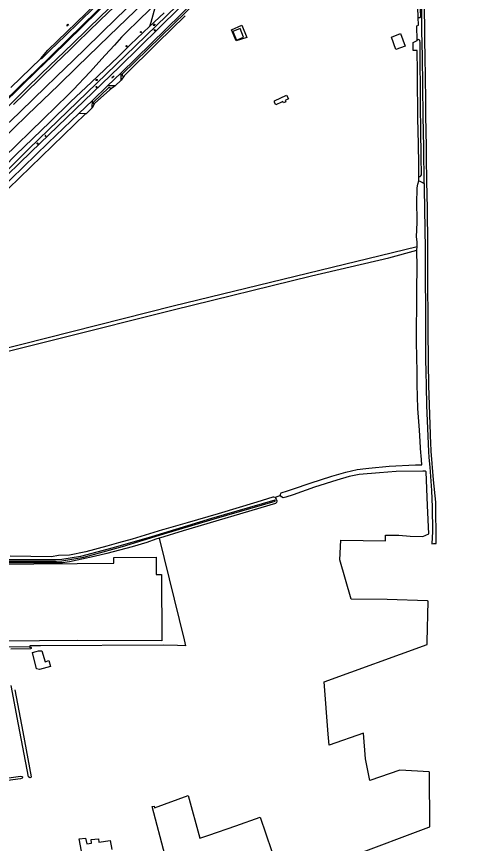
# Model space of a CAD drawing. Extents: x 137999 to 141000, y 397500 to 400501.
# Drawn here: x 138683 to 139026, y 398604 to 399236 of the extents above; entities that cross this region are included whole.
import ezdxf

# ---------------------------------------------------------------- set-up
doc = ezdxf.new("R2010")
doc.units = 0
for name, color, linetype in [('gg-afsc-muur', 7, 'Continuous'), ('gg-bbg-overig bouwwerk', 7, 'Continuous'), ('gg-knt-bronhoudergrens', 7, 'Continuous'), ('gg-knt-verharding', 7, 'Continuous'), ('gg-kntw-bovenkant insteek waterloop', 7, 'Continuous'), ('gg-kwrk-keermuur', 7, 'Continuous'), ('gt-symb-boom', 7, 'Continuous'), ('gt-symb-brandkraan', 7, 'Continuous'), ('gt-symb-gesloten verharding', 7, 'Continuous'), ('gt-symb-groenvak', 7, 'Continuous'), ('gt-symb-lichtmast', 7, 'Continuous'), ('gt-symb-waterafsluiter', 7, 'Continuous'), ('gt-symb-watersymbool', 7, 'Continuous'), ('gx-grn-maaiveld', 7, 'Continuous')]:
    doc.layers.add(name, color=color, linetype=linetype)

# ---------------------------------------------------------------- blocks, each defined once
blk = doc.blocks.new('gt0-BOOM')
at = {"layer": 'gt-symb-boom'}
for radius in [0.4, 0.2]:
    blk.add_circle((0, 0), radius, dxfattribs=at)
blk = doc.blocks.new('gt0-LMAST')
at = {"layer": 'gt-symb-lichtmast'}
for p, q in [((-0.18, 0.17), (-0.45, 0.44)), ((0, 0.25), (0, 0.62)), ((0.17, 0.17), (0.44, 0.44)), ((-0.25, 0), (-0.63, 0)), ((-0.18, -0.18), (-0.45, -0.45)), ((0, -0.25), (0, -0.63)), ((0.44, -0.45), (0.17, -0.18)), ((0.25, 0), (0.62, 0))]:
    blk.add_line(p, q, dxfattribs=at)
blk.add_circle((0, 0), 0.25, dxfattribs=at)
blk = doc.blocks.new('gt0-WA')
at = {"layer": 'gt-symb-watersymbool'}
for centre, start, end in [((-0.32, 0.02), 28.07249, 151.92751), ((0.43, 0.42), 208.07248, 331.92751), ((-0.32, -0.43), 28.07249, 151.92751), ((0.43, -0.03), 208.07248, 331.92751)]:
    blk.add_arc(centre, 0.425, start, end, dxfattribs=at)
blk = doc.blocks.new('gt0-BR')
at = {"layer": 'gt-symb-brandkraan'}
for centre, radius, start, end in [((-0.24, 0), 0.206, 107.56694, 252.43307), ((0.6, -2.66), 3, 106.89205, 107.56694), ((0, -0.69), 0.938, 73.10799, 106.89205), ((-0.6, -2.66), 3, 72.43309, 73.10799), ((0.24, 0), 0.206, 287.56695, 72.43309), ((0.6, 2.66), 3, 252.43307, 253.10797), ((0, 0.69), 0.938, 253.10797, 286.89206), ((-0.6, 2.66), 3, 286.89206, 287.56695)]:
    blk.add_arc(centre, radius, start, end, dxfattribs=at)
blk = doc.blocks.new('gt0-WAFSL')
at = {"layer": 'gt-symb-waterafsluiter'}
for p, q in [((-0.5, -0.33), (0, 0.67)), ((0, 0.67), (0.5, -0.33)), ((0.5, -0.33), (-0.5, -0.33))]:
    blk.add_line(p, q, dxfattribs=at)
blk = doc.blocks.new('gt0-GRVAK')
at = {"layer": 'gt-symb-groenvak'}
for p, q in [((-0.11, 0.19), (-0.23, 0.24)), ((-0.18, 0.15), (0.09, 0.15)), ((-0.09, 0.21), (-0.16, 0.32)), ((-0.05, 0.21), (-0.05, 0.39)), ((0, 0.21), (0.06, 0.32)), ((0.02, 0.19), (0.13, 0.24)), ((0.26, -0.05), (0.2, 0.06)), ((0.31, -0.05), (0.31, 0.13)), ((0.35, -0.05), (0.41, 0.06)), ((-0.24, -0.23), (-0.36, -0.18)), ((-0.32, -0.26), (-0.05, -0.26)), ((-0.23, -0.21), (-0.29, -0.09)), ((-0.18, -0.2), (-0.18, -0.02)), ((-0.14, -0.21), (-0.07, -0.09)), ((-0.12, -0.23), (0, -0.18)), ((0.24, -0.07), (0.12, -0.02)), ((0.17, -0.11), (0.44, -0.11)), ((0.37, -0.07), (0.49, -0.02))]:
    blk.add_line(p, q, dxfattribs=at)
blk = doc.blocks.new('gt0-GESVH1')
at = {"layer": 'gt-symb-gesloten verharding'}
for p, q in [((-0.99, -0.26), (0.01, 0.24)), ((0.01, -0.26), (-0.99, 0.24)), ((0.01, 0.24), (1.01, -0.26)), ((1.01, 0.24), (0.01, -0.26))]:
    blk.add_line(p, q, dxfattribs=at)

msp = doc.modelspace()

# ---------------------------------------------------------------- linework, layer by layer
at = {"layer": 'gg-afsc-muur'}
msp.add_line((138678.92, 399181.56), (138701.82, 399203.87), dxfattribs=at)
at = {"layer": 'gg-bbg-overig bouwwerk'}
msp.add_lwpolyline([(138856.93, 399220.28), (138854.21, 399226.89), (138848.67, 399224.6), (138851.4, 399217.99), (138853.18, 399218.73), (138856.93, 399220.28)], dxfattribs=at)
at = {"layer": 'gg-knt-bronhoudergrens'}
for p, q in [((138701.83, 399203.89), (138707.15, 399210.31)), ((138701.82, 399203.87), (138701.83, 399203.89))]:
    msp.add_line(p, q, dxfattribs=at)
at = {"layer": 'gg-knt-verharding'}
msp.add_lwpolyline([(138571.8, 399000), (138584.07, 399016.51), (138612.13, 399049.83), (138640.56, 399080.38), (138666.74, 399106.01), (138694.44, 399132.57), (138762.01, 399197.52), (138807.68, 399242.38), (138884.6, 399318.08), (138886.05, 399319.54)], dxfattribs=at)
at = {"layer": 'gg-kntw-bovenkant insteek waterloop'}
msp.add_lwpolyline([(138569.06, 399000), (138599.49, 399037.92), (138630.55, 399072.31), (138666.53, 399109.13), (138692.73, 399135.04), (138766.57, 399206.06), (138805.76, 399244.25), (138841.1, 399278.43), (138881.4, 399317.3), (138882.07, 399318.34)], dxfattribs=at)
at = {"layer": 'gg-kwrk-keermuur'}
msp.add_line((138678.92, 399181.56), (138701.82, 399203.87), dxfattribs=at)
at = {"layer": 'gx-grn-maaiveld'}
for p, q in [((138990.49, 399235.4), (138989.05, 399271.45)), ((138763.18, 399192.79), (138820.45, 399249.08)), ((138784.97, 399228.31), (138796.03, 399238.84)), ((138763.18, 399192.79), (138752.82, 399182.93)), ((138763.24, 399187.41), (138763.18, 399192.79)), ((138765.42, 399190.48), (138763.24, 399187.41)), ((138752.82, 399182.93), (138741.22, 399171.82)), ((138753.53, 399181.49), (138742.02, 399170.45)), ((138758.53, 399182.83), (138752.82, 399182.93)), ((138758.53, 399182.83), (138754.85, 399180.22)), ((138763.24, 399187.41), (138758.53, 399182.83)), ((138754.52, 399179.98), (138742.87, 399169.53)), ((138730.8, 399161.76), (138741.22, 399171.82)), ((138741.08, 399166.08), (138741.22, 399171.82)), ((138742.87, 399169.53), (138741.08, 399166.08)), ((138735.88, 399161.6), (138659.92, 399088)), ((138735.88, 399161.6), (138730.8, 399161.76)), ((138990.97, 399110.32), (138991.02, 399113.7)), ((138989.44, 399057.29), (138989.71, 399060.11)), ((138885.17, 398869.67), (138881.05, 398868.2)), ((138693.21, 398753.7), (138489.78, 398754.41))]:
    msp.add_line(p, q, dxfattribs=at)
for points in [[(138994.95, 399108.26), (138994.71, 399135.77), (138994.21, 399159.75), (138993.79, 399205.52), (138993.37, 399224.78), (138993.16, 399242.55), (138992.59, 399268.22), (138991.96, 399287.27), (138990.9, 399335.44), (138990.2, 399353), (138989.99, 399361.18), (138990.41, 399365.06), (138991.76, 399370.61), (138993.18, 399374.21), (138995.01, 399377.88), (138998.96, 399385.07), (139007.77, 399398.4), (139018.26, 399412.81), (139022.06, 399418.49), (139025.89, 399425.22)], [(138990.49, 399235.4), (138990.51, 399235.39), (138990.96, 399235.28), (138991.91, 399235.28), (138992.32, 399235.55), (138992.6, 399236.24), (138992.32, 399241.15), (138991.78, 399257.67), (138990.82, 399275.14), (138989.85, 399296.75), (138988.35, 399332.86)], [(138763.86, 399258.76), (138757.1, 399252.18), (138744.99, 399240.36), (138733.25, 399228.91), (138722.42, 399218.36), (138709.95, 399206.19), (138698.33, 399194.85), (138686.32, 399183.14), (138671.49, 399168.71), (138664.52, 399163.06), (138657.05, 399157.55)], [(138764.45, 399258.41), (138757.56, 399251.7), (138745.46, 399239.9), (138733.73, 399228.4), (138710.44, 399205.69), (138698.76, 399194.36), (138686.8, 399182.65), (138671.97, 399168.24), (138664.93, 399162.51), (138657.49, 399157)], [(138659.77, 399155.09), (138673.16, 399164.09), (138675.41, 399166), (138690.35, 399180.57), (138702.07, 399192.01), (138726.21, 399215.44), (138747.84, 399236.61), (138761.84, 399250.12), (138768.31, 399256.42)], [(138666.44, 399144.15), (138675.36, 399152.88), (138685.11, 399162.29), (138697.02, 399173.84), (138704.59, 399181.28), (138714.01, 399190.41), (138726.38, 399202.33), (138736.1, 399211.81), (138747.46, 399222.75), (138760.29, 399235.26), (138775.8, 399250.27), (138777.29, 399251.74)], [(138750.57, 399253.39), (138750.64, 399252.55), (138707.15, 399210.31)], [(138782.72, 399248.98), (138780.45, 399246.78), (138754.03, 399221.18), (138729.59, 399197.44), (138715.3, 399183.49), (138703.21, 399172.02), (138691.93, 399161.06), (138680.32, 399149.78), (138667.89, 399137.77), (138653.22, 399123.39), (138641.49, 399111.83), (138629.42, 399099.73), (138619, 399089.09), (138608.45, 399078.21), (138595.11, 399064.19), (138584.24, 399052.51), (138573.94, 399041.33), (138564.83, 399031.26), (138555.63, 399021.02), (138546.98, 399011.39), (138536.29, 398999.15), (138526.38, 398987.5), (138517.55, 398976.85), (138515.33, 398974.12)], [(138789.53, 399245.52), (138778.05, 399234.35), (138766.09, 399222.69), (138763.51, 399220.05), (138758.08, 399214.16), (138751, 399206.36), (138743.9, 399198.41), (138739.7, 399193.9), (138734.64, 399188.44), (138730.81, 399184.49), (138726.69, 399180.22), (138722.6, 399176.1), (138703.72, 399157.61), (138673.36, 399128.03)], [(138750.32, 399250.61), (138742.35, 399242.69), (138720.33, 399221.13), (138709.02, 399210.18), (138702.21, 399203.49), (138701.83, 399203.89)], [(138822.63, 399249.05), (138822.41, 399248.96), (138764.17, 399192.24)], [(138789.53, 399245.52), (138789.67, 399245.45), (138785.84, 399231.51), (138784.97, 399228.31)], [(138757.83, 399243.37), (138747.53, 399233.42), (138737.77, 399223.99), (138730.28, 399216.85), (138724.36, 399211.03), (138712.59, 399199.61), (138701.77, 399189.1), (138689.53, 399177.18), (138680.74, 399168.62)], [(138994.95, 399108.26), (138995.03, 399104.68), (138995.41, 399088.73), (138995.71, 399058.33), (138995.72, 399056.25), (138995.97, 398992.31), (138996.18, 398973.69), (138996.35, 398964.12), (138996.54, 398953.45), (138996.96, 398938.57), (138998.37, 398903.23), (138998.73, 398898.59), (138999.29, 398891.41), (139000.7, 398873.37), (139001.26, 398860.63), (139001.39, 398842.17), (139001.05, 398832.74), (139002.31, 398832.83), (139002.63, 398832.85), (139004.26, 398832.92), (139003.91, 398864.6), (139002.18, 398881.51), (139000.48, 398903.65), (139000.43, 398904.86), (139000.27, 398908.96), (138999.07, 398938.99), (138998.65, 398953.87), (138998.35, 398971.41), (138998.3, 398974.11), (138998.27, 398976.21), (138998.09, 398992.73), (138997.88, 399043.31), (138997.85, 399049.53), (138997.81, 399061.29), (138997.52, 399089.15), (138997.03, 399110.03), (138996.89, 399127.78), (138996.85, 399132.64), (138996.82, 399136.19), (138996.33, 399160.17), (138996.3, 399163.54), (138996.22, 399172.21), (138995.91, 399205.95), (138995.67, 399216.75), (138995.57, 399221.32), (138995.48, 399225.2), (138995.27, 399242.97)], [(138812.27, 399236.56), (138791.09, 399215.73), (138765.42, 399190.48)], [(138989.68, 399217.65), (138989.43, 399228.89), (138990.73, 399229.38), (138990.49, 399235.4)], [(138760.84, 399205.22), (138770.44, 399214.48), (138784.97, 399228.31)], [(138859.37, 399219.88), (138851.17, 399217.4), (138847.71, 399225.72), (138855.59, 399229.4), (138859.37, 399219.88)], [(138980.43, 399213.32), (138973.46, 399210.8), (138970.04, 399220.22), (138976.96, 399222.89), (138980.43, 399213.32)], [(138991.02, 399113.7), (138991.03, 399115.52), (138990.93, 399122.82), (138990.62, 399138.43), (138990.41, 399148.38), (138990.32, 399158.33), (138990.18, 399165.86), (138989.95, 399183.33), (138989.87, 399193.61), (138989.78, 399209.93), (138986.7, 399209.94), (138986.7, 399216.16), (138989.68, 399217.65)], [(138991.02, 399113.7), (138991.21, 399113.68), (138991.34, 399113.66), (138992.08, 399113.69), (138992.57, 399114.09), (138992.89, 399114.89), (138992.87, 399128.64), (138992.38, 399149.72), (138992.22, 399166.75), (138992.14, 399180.68), (138991.87, 399201.06), (138991.95, 399216.12), (138991.69, 399217.66), (138990.94, 399218.32), (138990.15, 399218.16), (138990, 399218.13), (138989.68, 399217.65)], [(138563.93, 398999.16), (138566.36, 399001.99), (138568.83, 399004.91), (138590.2, 399031.73), (138597.25, 399040.05), (138601.66, 399045.12), (138612.41, 399057.05), (138626.74, 399072.88), (138635.18, 399081.84), (138639.93, 399086.79), (138652.44, 399099.34), (138665.21, 399112.5), (138682.74, 399130.2), (138695.72, 399142.58), (138708.72, 399155.24), (138724.56, 399170.64), (138740.53, 399185.68), (138760.84, 399205.22)], [(138886.01, 399170.43), (138881.44, 399168.52), (138880.55, 399170.3), (138880.42, 399171.42), (138889.62, 399175.86), (138891.14, 399173.08), (138888.76, 399171.85), (138889.24, 399170.77), (138887.34, 399169.93), (138886.86, 399170.86), (138886.01, 399170.43)], [(138741.08, 399166.08), (138737.99, 399163.14), (138736.35, 399161.59), (138735.88, 399161.6)], [(138730.8, 399161.76), (138707.48, 399139.48), (138669.29, 399102.77), (138659.87, 399093.52)], [(138989.71, 399060.11), (138989.72, 399063.65), (138989.23, 399067.38), (138989.58, 399078.48), (138989.44, 399095.7), (138989.58, 399101.88), (138989.79, 399104.9), (138990.12, 399107.7), (138990.97, 399110.32)], [(138990.97, 399110.32), (138991.67, 399110.1), (138994.21, 399108.76), (138994.95, 399108.26)], [(138543.94, 398945.98), (138573.48, 398953.97), (138627.83, 398967.89), (138803.03, 399011.67), (138908.84, 399037.73), (138968.12, 399051.52), (138989.44, 399057.29)], [(138545.63, 398950.3), (138571.2, 398955.95), (138803.01, 399014.58), (138989.71, 399060.11)], [(138885.17, 398869.67), (138885.1, 398870.73), (138885.66, 398871.64), (138890.37, 398873.13), (138895.09, 398874.74), (138907.73, 398879.07), (138924.34, 398884.35), (138935.17, 398887.44), (138943.68, 398889.55), (138950.42, 398890.3), (138952.62, 398890.54), (138968.16, 398892.02), (138988.49, 398893), (138993.19, 398893), (138992.77, 398900.46), (138992.56, 398902.01), (138991.57, 398919.67), (138990.1, 398936.13), (138989.74, 398954.49), (138989.74, 398965.61), (138989.32, 398974.19), (138989.11, 398988.54), (138989.46, 399023.5), (138989.6, 399047.84), (138989.53, 399053.61), (138989.44, 399057.29)], [(138940.15, 398594.11), (138998.58, 398615.95), (138999.18, 398616.18), (138999.3, 398616.17), (138999.14, 398657.77), (138998.93, 398658.28), (138976.36, 398659.48), (138953.5, 398651.78), (138950.29, 398668.2), (138948.76, 398687.87), (138922.26, 398678.81), (138921.67, 398687.02), (138918.57, 398727.03), (138997.26, 398755.66), (138997.32, 398757.3), (138997.33, 398757.77), (138998.12, 398788.93), (138998.12, 398788.95), (138997.57, 398789.2), (138966.75, 398790.07), (138939.21, 398790.37), (138930.48, 398820.45), (138931.19, 398835.45), (138965.48, 398834.97), (138965.56, 398839.4), (138975.77, 398839.21), (138984.46, 398838.43), (138994.02, 398838.22), (138998.54, 398840.25), (138997.59, 398862.03), (138996.58, 398887.7), (138996.16, 398888.22), (138994.09, 398888.36), (138973.73, 398888.02), (138960.84, 398886.98), (138945.33, 398885.69), (138937.59, 398884.26), (138928.13, 398881.46), (138911.26, 398875.99), (138894.7, 398870.22), (138889.33, 398868.35), (138887.22, 398867.92), (138885.81, 398868.55), (138885.17, 398869.67)], [(138639.89, 398819.52), (138700.99, 398819.36), (138713.83, 398819.45), (138717.9, 398819.69), (138734.64, 398822.55), (138764.34, 398830.58), (138795.96, 398840.28), (138805.21, 398843.03), (138834.37, 398851.81), (138881.06, 398865.32), (138881.16, 398865.86), (138880.81, 398866), (138832.42, 398852.1), (138786.45, 398838.15), (138756.98, 398829.5), (138732.01, 398822.96), (138717.83, 398820.82), (138712.96, 398820.39), (138701.3, 398820.36), (138648.59, 398820.54)], [(138881.05, 398868.2), (138880.14, 398868.49), (138879.22, 398868.49), (138867.12, 398864.55), (138837.44, 398855.68), (138813.73, 398848.72), (138795.75, 398843.57), (138794.81, 398843.3), (138771.6, 398836.34), (138761.27, 398833.39), (138754.08, 398831.34), (138752.3, 398830.86), (138736.08, 398826.49), (138723.62, 398824.03), (138715.25, 398823.68), (138709.84, 398822.76), (138678.4, 398823.13)], [(138881.05, 398868.2), (138881.89, 398866.8), (138882.23, 398865.45), (138882.25, 398865.39), (138882.11, 398864.19), (138881.26, 398863.49), (138810.71, 398842.67), (138792.53, 398837.12), (138792.19, 398837.02)], [(138792.19, 398837.02), (138789.69, 398836.25), (138782.84, 398833.81), (138771.64, 398830.41), (138752.15, 398825.35), (138742.61, 398823), (138723.68, 398818.94), (138718.46, 398818.15), (138656.21, 398818.1), (138588.8, 398818.22), (138565.84, 398818.04), (138561.1, 398818.52), (138553.4, 398820.2), (138544.56, 398822.59), (138543.01, 398822.89), (138541.31, 398823.22), (138532.12, 398826.1), (138517.7, 398831.22), (138513.81, 398832.21), (138509.07, 398832.97), (138497.98, 398833.8), (138484.06, 398834.27), (138477.98, 398834.33), (138475.64, 398833.94)], [(138792.19, 398837.02), (138811.42, 398759.33), (138812.33, 398754.66), (138806.23, 398754.96), (138795.58, 398755.26), (138701.56, 398754.65), (138693.24, 398754.71), (138693.21, 398753.7)], [(138563.1, 398809.75), (138563.04, 398816.25), (138729.56, 398817.68), (138757.71, 398817.87), (138757.64, 398822.29), (138789.96, 398822.44), (138789.89, 398809.11), (138793.97, 398809.15), (138794.28, 398758.6), (138730.04, 398758.64), (138642.09, 398757.88), (138642.08, 398758.73), (138570.05, 398758.11), (138570.04, 398759.5), (138563.46, 398759.45), (138563.35, 398772.44), (138552.04, 398772.34), (138551.72, 398809.65), (138563.1, 398809.75)], [(138693.21, 398753.7), (138694.04, 398753.69), (138694.3, 398753.39), (138694.41, 398753.03), (138694.31, 398752.51), (138693.85, 398752.25), (138678.9, 398752.15)], [(138700.65, 398736.53), (138698.53, 398737.07), (138695.36, 398749.49), (138698.15, 398750.21), (138699.89, 398750.76), (138702.65, 398750.82), (138705.03, 398742.52), (138707.85, 398743.33), (138709.11, 398738.96), (138700.65, 398736.53)], [(138681.84, 398721), (138688.11, 398688.91), (138694.34, 398654.45), (138694.04, 398654.04), (138693.37, 398653.83), (138692.39, 398654.44), (138684.79, 398694.52), (138679, 398724.26)], [(138610.18, 398644.31), (138641.78, 398648.56), (138642.39, 398648.53), (138657.76, 398650.81), (138686.27, 398654.87), (138687.34, 398654.82), (138687.7, 398654.47), (138687.76, 398653.99), (138687.41, 398653.45), (138686.28, 398653.03), (138651.29, 398648.33), (138610.58, 398642.55)], [(138796.98, 398594.18), (138786.9, 398631.76), (138788.4, 398632.16), (138788.76, 398630.78), (138814.57, 398640.08), (138823.48, 398607.47), (138830.21, 398609.82), (138850.96, 398617.08), (138869.6, 398623.6), (138886.88, 398572.54)], [(138740.69, 398555.74), (138731.08, 398607.17), (138735.85, 398607.55), (138736.96, 398603.17), (138740.62, 398603.7), (138740.39, 398606.48), (138745.93, 398606.95), (138746.15, 398604.44), (138754.86, 398605.87), (138756.01, 398598.93)]]:
    msp.add_lwpolyline(points, dxfattribs=at)
for centre, radius, start, end in [((138765.01, 399191.51), 1.11, 139.06571, 291.7684), ((138754.16, 399180.83), 0.916, 318.75388, 133.50314), ((138754.17, 399180.81), 0.901, 292.71802, 319.00768), ((138742.37, 399169.92), 0.639, 123.00034, 322.30012)]:
    msp.add_arc(centre, radius, start, end, dxfattribs=at)

# ---------------------------------------------------------------- block references
at = {"layer": 'gt-symb-boom'}
for p in [(138778.3, 399224.09), (138767.33, 399213.29)]:
    msp.add_blockref('gt0-BOOM', p, dxfattribs=at)
at = {"layer": 'gt-symb-brandkraan', "rotation": -135.89137584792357}
msp.add_blockref('gt0-BR', (138721.92, 399229.19), dxfattribs=at)
at = {"layer": 'gt-symb-gesloten verharding', "rotation": 44.51376743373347}
msp.add_blockref('gt0-GESVH1', (138756.88, 399189.71), dxfattribs=at)
at = {"layer": 'gt-symb-groenvak'}
msp.add_blockref('gt0-GRVAK', (138705.41, 399144.7), dxfattribs=at)
at = {"layer": 'gt-symb-lichtmast'}
for p in [(138788.96, 399225.47), (138744.36, 399182.09), (138699.25, 399138.83)]:
    msp.add_blockref('gt0-LMAST', p, dxfattribs=at)
at = {"layer": 'gt-symb-waterafsluiter'}
msp.add_blockref('gt0-WAFSL', (138722.35, 399229.61), dxfattribs=at)
at = {"layer": 'gt-symb-watersymbool'}
for p, rotation in [((138788.46, 399229.48), 54.27586519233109), ((138744.5, 399187.43), 44.51376743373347)]:
    msp.add_blockref('gt0-WA', p, dxfattribs=dict(at, rotation=rotation))

doc.saveas('drawing.dxf')
